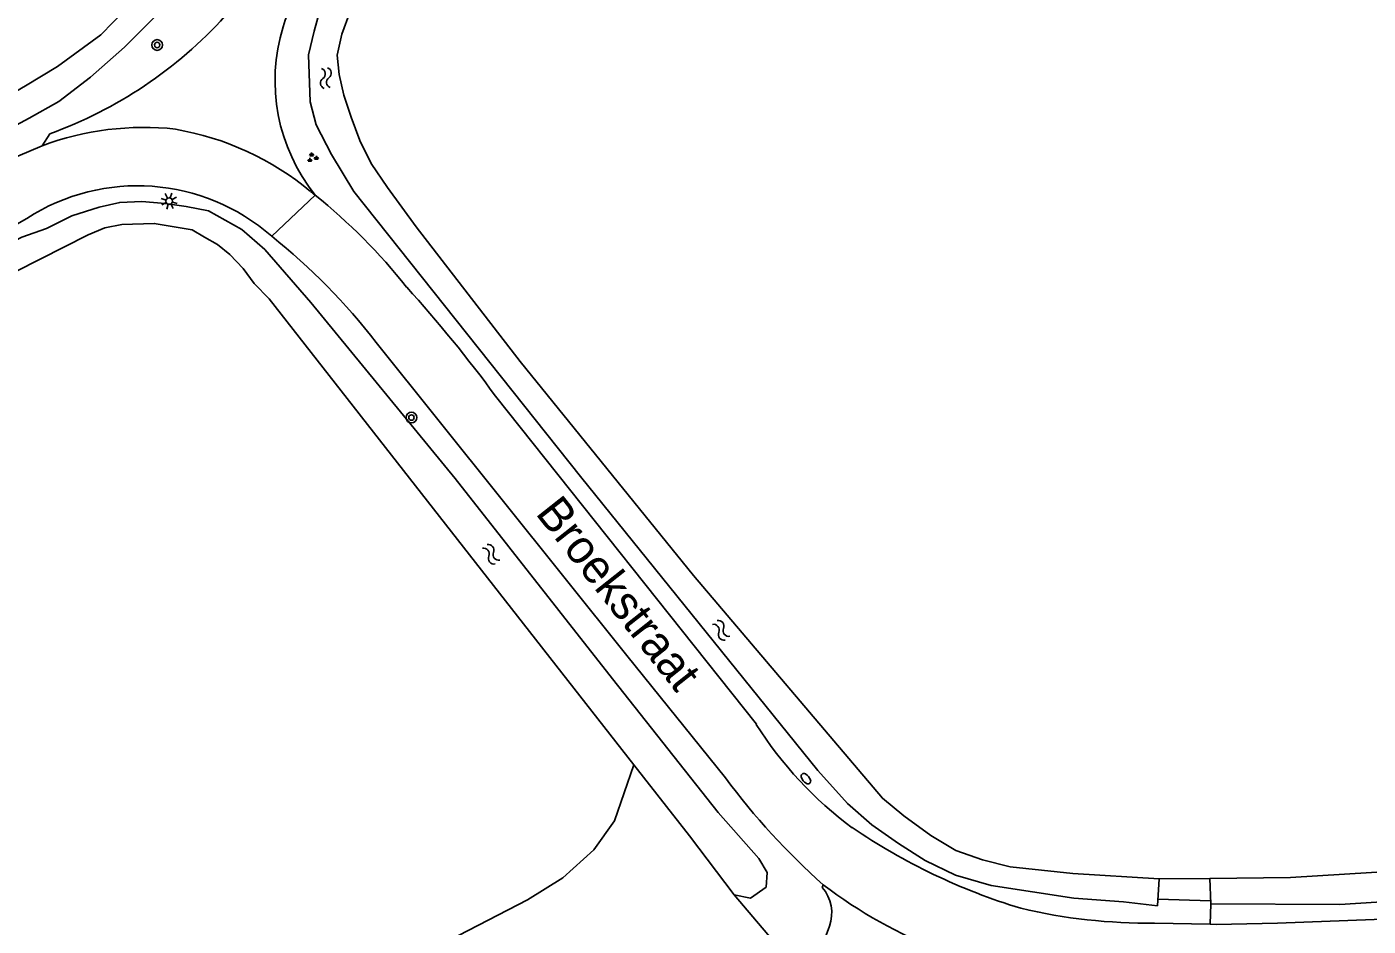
# Model space of a CAD drawing. Extents: x 135999 to 138000, y 396000 to 398501.
# Drawn here: x 136349 to 136449, y 396872.6 to 396939.6 of the extents above; entities that cross this region are included whole.
import ezdxf

# ---------------------------------------------------------------- set-up
doc = ezdxf.new("R2010")
doc.units = 0
for name, color, linetype in [('gg-afsc-draadraster', 7, 'Continuous'), ('gg-anno-openbare ruimte label', 7, 'Continuous'), ('gg-knt-onverhard', 7, 'Continuous'), ('gg-knt-verharding', 7, 'Continuous'), ('gg-kntw-bovenkant insteek waterloop', 7, 'Continuous'), ('gg-kwrk-duiker nz buis', 7, 'Continuous'), ('gt-grn-groengrens', 7, 'Continuous'), ('gt-grn-vlakafsluiter', 7, 'Continuous'), ('gt-grn-weggrens', 7, 'Continuous'), ('gt-symb-boom', 7, 'Continuous'), ('gt-symb-brandkraan', 7, 'Continuous'), ('gt-symb-groenvak', 7, 'Continuous'), ('gt-symb-lichtmast', 7, 'Continuous'), ('gt-symb-watersymbool', 7, 'Continuous')]:
    doc.layers.add(name, color=color, linetype=linetype)

# ---------------------------------------------------------------- blocks, each defined once
blk = doc.blocks.new('gt0-LMAST')
at = {"layer": 'gt-symb-lichtmast'}
for p, q in [((-0.18, 0.17), (-0.45, 0.44)), ((-0.01, 0.25), (-0.01, 0.62)), ((0.17, 0.17), (0.44, 0.44)), ((-0.26, 0), (-0.63, 0)), ((-0.18, -0.18), (-0.45, -0.45)), ((-0.01, -0.25), (-0.01, -0.63)), ((0.44, -0.45), (0.17, -0.18)), ((0.24, 0), (0.62, 0))]:
    blk.add_line(p, q, dxfattribs=at)
blk.add_circle((-0.01, 0), 0.25, dxfattribs=at)
blk = doc.blocks.new('gt0-GRVAK')
at = {"layer": 'gt-symb-groenvak'}
for p, q in [((-0.11, 0.19), (-0.23, 0.24)), ((-0.18, 0.15), (0.09, 0.15)), ((-0.09, 0.21), (-0.16, 0.32)), ((-0.05, 0.21), (-0.05, 0.39)), ((0, 0.21), (0.06, 0.32)), ((0.02, 0.19), (0.13, 0.24)), ((0.26, -0.05), (0.2, 0.06)), ((0.3, -0.05), (0.3, 0.13)), ((0.35, -0.05), (0.41, 0.06)), ((-0.24, -0.23), (-0.36, -0.18)), ((-0.32, -0.26), (-0.05, -0.26)), ((-0.23, -0.21), (-0.29, -0.1)), ((-0.18, -0.2), (-0.18, -0.02)), ((-0.14, -0.21), (-0.07, -0.1)), ((-0.12, -0.23), (0, -0.18)), ((0.24, -0.07), (0.12, -0.02)), ((0.17, -0.11), (0.44, -0.11)), ((0.37, -0.07), (0.49, -0.02))]:
    blk.add_line(p, q, dxfattribs=at)
blk = doc.blocks.new('gt0-WA')
at = {"layer": 'gt-symb-watersymbool'}
for centre, start, end in [((-0.32, 0.02), 28.0725, 151.9275), ((0.43, 0.42), 208.0725, 331.9275), ((-0.32, -0.43), 28.0725, 151.9275), ((0.43, -0.03), 208.0725, 331.9275)]:
    blk.add_arc(centre, 0.425, start, end, dxfattribs=at)
blk = doc.blocks.new('gt0-BOOM')
at = {"layer": 'gt-symb-boom'}
for radius in [0.4, 0.2]:
    blk.add_circle((0, 0), radius, dxfattribs=at)
blk = doc.blocks.new('gt0-BR')
at = {"layer": 'gt-symb-brandkraan'}
for centre, radius, start, end in [((-0.24, 0), 0.206, 107.5669, 252.4331), ((0.6, -2.66), 3, 106.892, 107.5669), ((0, -0.69), 0.938, 73.108, 106.892), ((-0.6, -2.66), 3, 72.4331, 73.108), ((0.24, 0), 0.206, 287.567, 72.4331), ((0.6, 2.66), 3, 252.4331, 253.108), ((0, 0.69), 0.938, 253.108, 286.8921), ((-0.6, 2.66), 3, 286.8921, 287.567)]:
    blk.add_arc(centre, radius, start, end, dxfattribs=at)

msp = doc.modelspace()

# ---------------------------------------------------------------- linework, layer by layer
at = {"layer": 'gg-afsc-draadraster'}
msp.add_lwpolyline([(136381.15, 396871.87), (136386.28, 396874.53), (136388.91, 396876.17), (136391.22, 396878.25), (136392.77, 396880.43), (136394.21, 396884.59)], dxfattribs=at)
at = {"layer": 'gg-knt-onverhard'}
msp.add_line((136350.67, 396931.62), (136350.09, 396930.72), dxfattribs=at)
for centre, radius, start, end in [((136380.6, 396935.87), 13.07, 145.3004, 163.4916), ((136339.53, 396962.34), 32.68, 289.934, 317.7516), ((136381.05, 396935.56), 13.59, 162.7824, 218.7916)]:
    msp.add_arc(centre, radius, start, end, dxfattribs=at)
at = {"layer": 'gg-knt-verharding'}
for p, q in [((136370.46, 396927.04), (136370.12, 396927.31)), ((136375.01, 396916.07), (136393.68, 396892.74)), ((136403.35, 396887.61), (136383.9, 396912.07)), ((136401.04, 396883.62), (136393.68, 396892.74)), ((136408.26, 396875.46), (136408.34, 396875.65)), ((136437.19, 396872.71), (136433.04, 396872.8)), ((136407.26, 396868.39), (136408.79, 396872.57))]:
    msp.add_line(p, q, dxfattribs=at)
for points in [[(136350.09, 396930.72), (136348.29, 396929.95), (136346.57, 396929.03), (136327.1, 396919.01)], [(136280.32, 396889.39), (136338.35, 396919.58), (136342.1, 396921.66), (136345.93, 396923.58), (136348.96, 396925.31)], [(136568.44, 396884.16), (136467.64, 396874.53), (136462.12, 396873.93), (136456.58, 396873.47), (136449.4, 396873.06), (136442.21, 396872.8), (136437.62, 396872.7), (136437.19, 396872.71)]]:
    msp.add_lwpolyline(points, dxfattribs=at)
for centre, radius, start, end in [((136357.68, 396910.37), 21.72, 83.7467, 110.4395), ((136356.46, 396910.92), 21.33, 50.197, 80.3494), ((136357.2, 396912.53), 15.21, 48.85, 122.8123), ((136343.74, 396893.69), 42.73, 38.3111, 51.3034), ((136337.87, 396887.29), 46.98, 37.7722, 51.3525), ((136301.34, 396851.44), 102.43, 36.2925, 42.1547), ((136427.14, 396902.55), 28.1, 212.1277, 233.6843), ((136444.25, 396915.84), 53.9, 216.7076, 228.215), ((136436.54, 396918.23), 46.33, 235.7971, 253.0956), ((136406.04, 396873.55), 2.93, 340.4487, 40.7019), ((136430.22, 396904.5), 36.21, 232.8202, 248.7907), ((136432.46, 396913.3), 40.5, 256.5966, 270.8164)]:
    msp.add_arc(centre, radius, start, end, dxfattribs=at)
at = {"layer": 'gg-kntw-bovenkant insteek waterloop'}
for p, q in [((136398.35, 396879.31), (136394.21, 396884.59)), ((136398.35, 396879.31), (136401.68, 396874.91)), ((136437.16, 396876.11), (136437.22, 396874.24))]:
    msp.add_line(p, q, dxfattribs=at)
for points in [[(136395.11, 396982.95), (136382.31, 396969.71), (136371.48, 396957.47), (136360.92, 396945.62), (136354.46, 396938.98), (136351.24, 396936.63), (136348.86, 396935.18), (136344.2, 396932.49), (136324.55, 396921.72)], [(136325.2, 396920.35), (136334.55, 396925.15), (136341.5, 396929.09), (136344.55, 396930.76), (136347.14, 396931.72), (136349.14, 396932.77), (136351.33, 396934.01), (136353.7, 396935.84), (136356.24, 396938.07), (136358.68, 396940.49), (136361.86, 396943.91), (136383.23, 396968.29), (136390.06, 396975.62), (136395.97, 396981.37), (136395.11, 396982.95)], [(136433.37, 396876.1), (136433.25, 396874.09), (136430.71, 396874.39), (136427.01, 396874.65), (136420.85, 396875.59), (136418.2, 396876.37), (136415.93, 396877.46), (136413.94, 396878.74), (136411.95, 396880.13), (136410.14, 396881.72), (136407.92, 396884.16), (136390.23, 396906.07), (136373.34, 396927.32), (136371.68, 396930.08), (136370.53, 396932.27), (136370.08, 396934), (136369.96, 396937.5), (136370.38, 396939.26), (136370.98, 396941.42)], [(136373.05, 396940.72), (136372.43, 396939.04), (136372.09, 396937.48), (136372.24, 396936.03), (136372.59, 396934.48), (136373.14, 396932.85), (136373.78, 396931.12), (136374.62, 396929.41), (136375.85, 396927.61), (136377.99, 396924.67), (136385.74, 396914.65), (136398.65, 396898.7), (136412.75, 396882.1), (136414.35, 396880.8), (136416.35, 396879.32), (136418.23, 396878.22), (136420.2, 396877.51), (136422.26, 396877), (136426.94, 396876.49), (136433.37, 396876.1)], [(136311.39, 396902.15), (136310.54, 396903.79), (136340.19, 396919.52), (136348.59, 396923.91), (136350.41, 396924.55), (136352.32, 396925.5), (136354.34, 396926.15), (136355.88, 396926.5), (136357.53, 396926.56), (136359.28, 396926.43), (136360.84, 396926.19), (136362.51, 396925.86), (136364.99, 396924.49), (136366.69, 396923), (136370.14, 396919.04), (136380.9, 396905.93), (136392.61, 396891)], [(136394.21, 396884.59), (136367.01, 396919.32), (136365.9, 396920.45), (136365.09, 396921.58), (136364.08, 396922.62), (136363.18, 396923.36), (136362.19, 396923.91), (136361.29, 396924.46), (136358.46, 396924.94), (136356.03, 396924.85), (136354.78, 396924.61), (136353.53, 396924.08), (136337.41, 396915.93), (136311.39, 396902.15)], [(136401.68, 396874.91), (136402.9, 396874.66), (136404.07, 396875.48), (136404.15, 396876.56), (136403.54, 396877.6), (136400.51, 396881.05), (136392.61, 396891)], [(136502.29, 396880.69), (136493.2, 396879.68), (136481.65, 396878.82), (136469.35, 396877.82), (136443.18, 396876.2), (136437.16, 396876.11)], [(136437.22, 396874.24), (136446.84, 396874.19), (136457.41, 396874.86), (136481.71, 396877.19), (136502.36, 396879.4), (136502.29, 396880.69)]]:
    msp.add_lwpolyline(points, dxfattribs=at)
at = {"layer": 'gg-kwrk-duiker nz buis'}
msp.add_line((136437.22, 396874.45), (136433.28, 396874.59), dxfattribs=at)
at = {"layer": 'gt-grn-groengrens'}
for p, q in [((136437.16, 396876.11), (136433.37, 396876.1)), ((136437.22, 396874.24), (136437.19, 396872.71))]:
    msp.add_line(p, q, dxfattribs=at)
at = {"layer": 'gt-grn-vlakafsluiter'}
msp.add_line((136407.26, 396868.39), (136401.68, 396874.91), dxfattribs=at)
at = {"layer": 'gt-grn-weggrens'}
msp.add_line((136367.21, 396923.98), (136370.46, 396927.04), dxfattribs=at)

# ---------------------------------------------------------------- block references
at = {"layer": 'gt-symb-boom'}
for p in [(136358.67, 396938.23), (136377.63, 396910.47)]:
    msp.add_blockref('gt0-BOOM', p, dxfattribs=at)
at = {"layer": 'gt-symb-brandkraan', "rotation": -50.80331119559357}
msp.add_blockref('gt0-BR', (136407.04, 396883.56), dxfattribs=at)
at = {"layer": 'gt-symb-groenvak'}
msp.add_blockref('gt0-GRVAK', (136370.24, 396929.83), dxfattribs=at)
at = {"layer": 'gt-symb-lichtmast', "rotation": 162.36228444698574}
msp.add_blockref('gt0-LMAST', (136359.56, 396926.6), dxfattribs=at)
at = {"layer": 'gt-symb-watersymbool'}
for p, rotation in [((136371.25, 396935.82), -82.46974665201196), ((136383.54, 396900.33), -51.08960261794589), ((136400.69, 396894.66), -51.08960261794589)]:
    msp.add_blockref('gt0-WA', p, dxfattribs=dict(at, rotation=rotation))

# ---------------------------------------------------------------- texts
at = {"layer": 'gg-anno-openbare ruimte label'}
msp.add_text('Broekstraat', height=2.5, rotation=308.3, dxfattribs=at).set_placement((136386.82, 396903.32))

doc.saveas('drawing.dxf')
